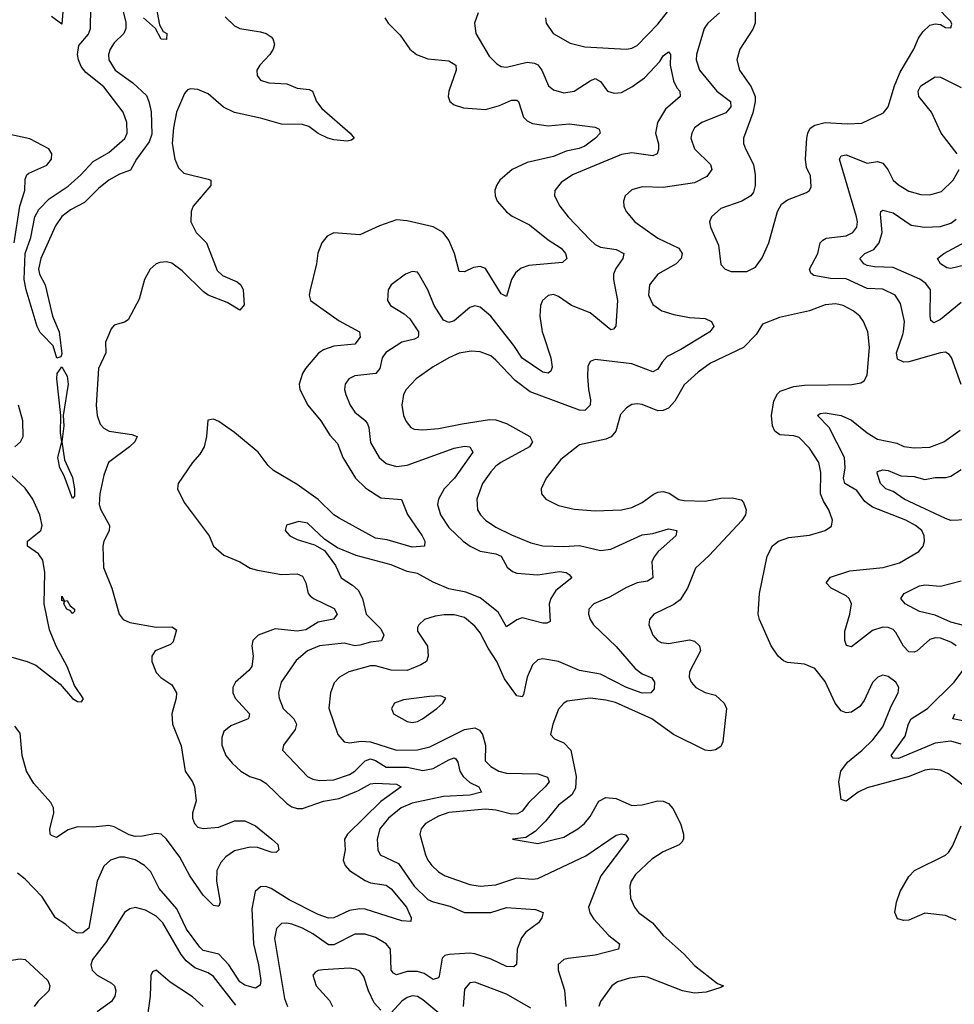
# Model space of a CAD drawing. Header units: inches. Extents: x 1843162 to 1959474, y 907081 to 1016326.
# Tile 278 of 656: x 1912569 to 1916143, y 937439 to 941203. Entities that reach past the tile are written whole.
import ezdxf

# ---------------------------------------------------------------- set-up
doc = ezdxf.new("R2010")
doc.units = ezdxf.units.IN
doc.header["$MEASUREMENT"] = 0
doc.layers.add('B9913', color=7, linetype='Continuous')
doc.layers.add('B9914', color=7, linetype='Continuous')

msp = doc.modelspace()

# ---------------------------------------------------------------- linework, layer by layer
at = {"layer": 'B9913', "color": 5}
for points, elevation in [([(1912909.8, 940000), (1912897.4, 939970), (1912898.5, 939930), (1912870.2, 939870), (1912860.9, 939730), (1912864.9, 939690), (1912876.6, 939656.6), (1912890, 939641.8), (1912910.4, 939630.4), (1912997.1, 939617.1), (1913018.3, 939610), (1913009.4, 939590), (1912988.8, 939570), (1912908.3, 939510), (1912890, 939462), (1912874.9, 939390), (1912872.3, 939350), (1912878.5, 939330), (1912911.5, 939270), (1912911.3, 939248.7), (1912890.7, 939210), (1912886.6, 939190), (1912889.3, 939109.3), (1912920.5, 939030), (1912948.6, 938930), (1912964.5, 938910), (1912990, 938898.4), (1913090, 938881.1), (1913150, 938882.5), (1913168, 938870), (1913155.6, 938824.4), (1913145.7, 938814.3), (1913086.2, 938790), (1913073.8, 938770), (1913073.8, 938750), (1913090, 938707.4), (1913108.8, 938688.8), (1913150, 938660.9), (1913167.9, 938630), (1913167.7, 938610), (1913150.9, 938550), (1913153.3, 938510), (1913186.6, 938426.6), (1913201.2, 938330), (1913229.7, 938290), (1913237.3, 938270), (1913243.5, 938216.5), (1913230.1, 938170), (1913229.6, 938150), (1913237.6, 938130), (1913250, 938116.8), (1913270.7, 938110.7), (1913330, 938116.6), (1913390, 938140.5), (1913430, 938139.9), (1913470, 938121.2), (1913533.2, 938070), (1913555.6, 938050), (1913560.3, 938030), (1913550, 938018.9), (1913530, 938020.9), (1913478.1, 938038.1), (1913450, 938039.5), (1913390, 938025.8), (1913356.8, 938003.2), (1913338.5, 937981.5), (1913322.7, 937950), (1913321.7, 937910), (1913335.4, 937830), (1913330, 937814.3), (1913325.5, 937814.5), (1913310, 937817.3), (1913270, 937856.7), (1913219.2, 937930), (1913181.5, 938001.5), (1913130.2, 938070.2), (1913110, 938089.3), (1913090, 938092.3), (1913038.1, 938081.9), (1913010, 938081.1), (1912986.8, 938086.8), (1912930, 938117.2), (1912910, 938122.6), (1912850, 938115.7), (1912790, 938117.8), (1912754.2, 938105.8), (1912710, 938076.2), (1912690, 938083.8), (1912685.2, 938090), (1912683.4, 938110), (1912698.7, 938170), (1912697.4, 938190), (1912687.9, 938210), (1912623, 938283), (1912595, 938330), (1912578.5, 938390), (1912570, 938476.2), (1912550, 938502.3)], 480), ([(1913870, 940000), (1913871, 939990), (1913850, 939962.9), (1913770, 939954.5), (1913730, 939940.7), (1913711.8, 939928.2), (1913661.4, 939870), (1913650.1, 939850), (1913637.7, 939810), (1913640.1, 939790), (1913670.1, 939730), (1913720.1, 939670), (1913754.7, 939614.7), (1913783.6, 939583.6), (1913804.1, 939530), (1913852.4, 939450), (1913892.8, 939412.8), (1913950, 939375.9), (1914029.1, 939369.1), (1914052, 939312), (1914108.1, 939230), (1914117.6, 939210), (1914116.4, 939190), (1914070, 939187.3), (1913974.7, 939214.7), (1913930, 939221.5), (1913790, 939297.2), (1913770, 939310.4), (1913710, 939368.3), (1913630, 939426.3), (1913539.6, 939479.6), (1913519, 939499), (1913480.2, 939550), (1913390, 939625), (1913330, 939667.6), (1913310, 939676.4), (1913287.9, 939672.1), (1913283.3, 939610), (1913274.2, 939570), (1913258.1, 939541.9), (1913229.5, 939510), (1913175.3, 939430), (1913172, 939410), (1913197.3, 939357.3), (1913292.7, 939230), (1913310.2, 939190.2), (1913350, 939156.5), (1913410, 939130.2), (1913450, 939107), (1913478.4, 939098.4), (1913570, 939082.6), (1913630, 939085), (1913650, 939076.3), (1913663.3, 939050), (1913671.5, 939010), (1913680.2, 939000.2), (1913692.4, 938990), (1913771.7, 938951.7), (1913782.9, 938930), (1913768.6, 938911.4), (1913710, 938899.7), (1913663.2, 938870), (1913630, 938865.4), (1913545.2, 938874.8), (1913481.3, 938850), (1913460.3, 938830), (1913456.2, 938810), (1913462.2, 938770), (1913456.2, 938730), (1913445.1, 938714.9), (1913393.8, 938670), (1913383.8, 938650), (1913384.2, 938630), (1913392.8, 938610), (1913448, 938550), (1913444.8, 938535.2), (1913442.6, 938530), (1913376.7, 938503.3), (1913350, 938482), (1913341.2, 938458.8), (1913341.3, 938430), (1913357.6, 938390), (1913380.7, 938360.7), (1913414.7, 938330), (1913448.8, 938310), (1913490, 938296.6), (1913510, 938284.8), (1913590, 938206.6), (1913610, 938193.5), (1913630, 938187.5), (1913650, 938187.1), (1913730, 938215.3), (1913790, 938226), (1913864.2, 938255.8), (1913910, 938281.4), (1913930, 938284.4), (1914010, 938280.7), (1914027.2, 938270), (1913950, 938214.4), (1913822.1, 938090), (1913811.4, 938070), (1913813.4, 938030), (1913806.3, 937990), (1913813.2, 937970), (1913830.2, 937950), (1913890, 937912.3), (1913910, 937902.8), (1913970, 937894.2), (1913990, 937880.4), (1914048.4, 937810), (1914066, 937770), (1914064.5, 937755.5), (1914030, 937758.7), (1913890, 937802.2), (1913870, 937804.6), (1913830, 937798), (1913770, 937769.3), (1913750, 937768), (1913710, 937782.4), (1913598.8, 937838.8), (1913530, 937881.5), (1913510, 937889.3), (1913490, 937888.3), (1913468.9, 937870), (1913456.3, 937803.7), (1913462.6, 937670), (1913482.6, 937590), (1913490.5, 937530), (1913488.1, 937511.9), (1913470, 937501.2), (1913430, 937511.7), (1913410, 937525.5), (1913368.7, 937590), (1913330, 937630.3), (1913270, 937645), (1913257.1, 937657.1), (1913206.6, 937726.6), (1913170, 937804.5), (1913101.5, 937881.5), (1913070, 937945), (1913046.3, 937970), (1913010, 937990.9), (1912970, 938001), (1912950, 938001.1), (1912916, 937990), (1912890, 937967.3), (1912864.5, 937910), (1912833.6, 937730), (1912810, 937712.4), (1912790, 937710.9), (1912770, 937721.5), (1912744.6, 937744.6), (1912705.4, 937770), (1912655, 937850), (1912590, 937917), (1912560.1, 937940.1)], 520), ([(1912720.6, 940000), (1912730, 939926), (1912726, 939914), (1912710.9, 939909.1), (1912697, 939957), (1912654.9, 940000)], 460), ([(1914093.6, 940000), (1914093.1, 939990), (1914078.6, 939981.4), (1914030, 939969.9), (1913969.3, 939930.7), (1913955.4, 939910), (1913946.6, 939870), (1913931.4, 939850), (1913850, 939841.8), (1913827, 939830), (1913813.1, 939810), (1913811.4, 939790), (1913815.8, 939770), (1913832.9, 939730), (1913850, 939702.4), (1913890, 939670.9), (1913898.4, 939658.4), (1913903.9, 939643.9), (1913910, 939586.5), (1913944, 939530), (1913970, 939506.2), (1914010, 939495.4), (1914050, 939500.5), (1914230, 939565.7), (1914270, 939572.7), (1914290.4, 939570), (1914301.8, 939550), (1914231.2, 939450), (1914192.3, 939410), (1914170.1, 939370), (1914166.9, 939350), (1914177.6, 939310), (1914210, 939261.8), (1914265, 939210), (1914291.1, 939190), (1914330, 939171), (1914390, 939161.7), (1914410, 939152.5), (1914433.4, 939110), (1914453.1, 939093.1), (1914470, 939087.8), (1914550, 939081.3), (1914633.5, 939093.5), (1914659.1, 939090), (1914670, 939082.4), (1914680.3, 939070), (1914619.4, 939020.6), (1914599.8, 938990), (1914594.1, 938970), (1914597.2, 938902.8), (1914584.4, 938895.6), (1914570, 938896.4), (1914490, 938916.8), (1914470, 938909), (1914430, 938882.4), (1914398.4, 938938.4), (1914330, 938992.6), (1914274.4, 939014.4), (1914210, 939027.8), (1914150, 939053.2), (1914090, 939086), (1914050, 939093.1), (1913990, 939119.4), (1913855, 939155), (1913784.4, 939184.4), (1913736.3, 939216.3), (1913670, 939278.7), (1913635.8, 939284.2), (1913588.6, 939271.4), (1913584.4, 939250), (1913601.6, 939230), (1913630, 939215.6), (1913696.1, 939196.1), (1913734, 939174), (1913776, 939116), (1913798, 939070), (1913841.8, 939041.8), (1913862.7, 939022.7), (1913879.8, 938990), (1913893.7, 938930), (1913950, 938874.3), (1913961.5, 938850), (1913952, 938828), (1913910, 938823.9), (1913870, 938812.2), (1913850, 938809.9), (1913810, 938819.2), (1913715.3, 938810), (1913669.1, 938790), (1913626, 938754), (1913569.3, 938670), (1913558.6, 938630), (1913560.7, 938610), (1913576.6, 938570), (1913617, 938530), (1913627.2, 938510), (1913622.7, 938490), (1913577, 938430), (1913574, 938410), (1913670, 938310.2), (1913690, 938300.2), (1913715, 938295), (1913770, 938297.7), (1913830, 938318.1), (1913850.2, 938329.8), (1913889.7, 938370.3), (1913910, 938377), (1913930, 938370.8), (1913970, 938345.5), (1914050, 938345.4), (1914110, 938333.2), (1914150, 938339.9), (1914210, 938374.1), (1914230, 938381.6), (1914237.1, 938377.1), (1914244.5, 938364.5), (1914252.1, 938330), (1914264.2, 938310), (1914290, 938287.4), (1914324.6, 938270), (1914334.6, 938250), (1914290, 938237.9), (1914190, 938233.6), (1914070, 938208), (1914028.2, 938190), (1913978.9, 938150), (1913946.5, 938110), (1913935.3, 938070), (1913938.6, 938030), (1913947.7, 938010), (1914017.2, 937977.2), (1914077.3, 937890), (1914130, 937839.2), (1914150, 937830.7), (1914213.9, 937813.9), (1914270, 937789.5), (1914370, 937790.5), (1914430, 937809.4), (1914542, 937802), (1914570.3, 937790.3), (1914565.5, 937770), (1914553, 937750), (1914505.1, 937714.9), (1914487.4, 937692.6), (1914471.9, 937650), (1914468.5, 937591.5), (1914458, 937582), (1914430, 937584.1), (1914371.9, 937611.9), (1914310, 937631.4), (1914290, 937634.2), (1914211.2, 937628.8), (1914194.9, 937625.1), (1914184.7, 937615.3), (1914172.9, 937547.1), (1914170, 937540.5), (1914150, 937533.6), (1914116.2, 937556.2), (1914090, 937564.3), (1914050, 937564), (1914010, 937552.1), (1913998, 937558), (1913989.9, 937570), (1913986.8, 937650), (1913970.8, 937670), (1913930, 937694.6), (1913890, 937707), (1913850, 937707.1), (1913770, 937666.2), (1913750, 937666.2), (1913690, 937709), (1913650, 937729.9), (1913610, 937745.7), (1913590, 937749.8), (1913570, 937747.4), (1913550.9, 937729.1), (1913543.3, 937690), (1913581.7, 937461.7), (1913592.5, 937430)], 540), ([(1915191.6, 940000), (1915097.9, 939942.1), (1915044.5, 939915.5), (1915025.5, 939894.5), (1915010, 939867.1), (1914990, 939856.8), (1914910, 939887.9), (1914770, 939904.4), (1914750, 939897), (1914742.2, 939877.8), (1914741, 939839), (1914744, 939790), (1914752.2, 939750), (1914750.6, 939730), (1914730.6, 939709.4), (1914709.3, 939710.7), (1914520.5, 939780.5), (1914463.9, 939823.9), (1914390, 939902), (1914370, 939917.7), (1914330, 939932.9), (1914295.8, 939935.8), (1914250, 939928.7), (1914210.4, 939910), (1914150, 939876.2), (1914084.6, 939830), (1914047.2, 939790), (1914036.9, 939770), (1914030.2, 939730), (1914036.5, 939690), (1914046.6, 939666.6), (1914064.1, 939644.1), (1914078, 939638), (1914110, 939635.2), (1914170, 939640.6), (1914261.2, 939658.8), (1914365.5, 939674.5), (1914390, 939673.9), (1914430, 939658.9), (1914520.2, 939610), (1914530.1, 939590), (1914518.9, 939570), (1914409.2, 939510), (1914390, 939496.8), (1914370, 939474.6), (1914339, 939430), (1914316.5, 939370), (1914320.2, 939330), (1914331.2, 939310), (1914350, 939290.2), (1914390, 939263.5), (1914450, 939233.9), (1914523.2, 939203.2), (1914570, 939191.5), (1914650, 939188.7), (1914710, 939192.5), (1914790, 939174.1), (1914830, 939179.5), (1914950, 939234.1), (1914990, 939238.7), (1915050, 939256.6), (1915081.6, 939250), (1915078, 939230), (1915011, 939170), (1914995.1, 939150), (1914986.5, 939130), (1914990, 939068.8), (1914970, 939057), (1914930, 939049.9), (1914890, 939032.9), (1914824.8, 938995.2), (1914764.2, 938970), (1914745.8, 938950), (1914744.5, 938930), (1914750, 938910.7), (1914763.2, 938890), (1914850, 938807.4), (1914922.8, 938722.8), (1914950, 938702.6), (1914986.5, 938686.5), (1914996.2, 938670), (1914995, 938645), (1914983, 938630), (1914950, 938628.4), (1914890, 938649.9), (1914790, 938700.6), (1914710, 938715.6), (1914630, 938749.9), (1914570, 938760.2), (1914550, 938756.4), (1914530, 938736.3), (1914510.1, 938689.9), (1914496.2, 938623.8), (1914490, 938614), (1914470, 938618), (1914423.4, 938683.4), (1914393.4, 938750), (1914360.1, 938800.1), (1914330, 938859.2), (1914310, 938884.1), (1914270, 938918.3), (1914230, 938928.3), (1914192.6, 938927.4), (1914157.4, 938922.6), (1914117.3, 938910), (1914095.5, 938890), (1914090, 938879), (1914090, 938864.9), (1914128.2, 938808.2), (1914131.4, 938770), (1914124.5, 938750), (1914103.4, 938736.6), (1914050, 938715), (1913990, 938716), (1913930, 938732.4), (1913910, 938733.1), (1913827, 938710), (1913791.7, 938690), (1913771.5, 938668.5), (1913757.7, 938630), (1913751.3, 938571.3), (1913784.9, 938470), (1913810, 938442.3), (1913830, 938438.8), (1913875, 938445), (1913910, 938442.8), (1914010, 938411), (1914090, 938411.4), (1914137.1, 938422.9), (1914270, 938490.1), (1914310, 938496.1), (1914327.4, 938487.4), (1914338.9, 938470), (1914350.1, 938430), (1914348.9, 938370), (1914370, 938347.5), (1914400.9, 938330), (1914430, 938322.2), (1914550, 938320.4), (1914587.7, 938307.7), (1914593.9, 938290), (1914578.3, 938270), (1914515.8, 938210), (1914490, 938177.3), (1914472.6, 938167.4), (1914450, 938165.8), (1914390, 938181.7), (1914350, 938184.8), (1914210, 938171.9), (1914170, 938158.8), (1914120.2, 938130), (1914103.6, 938110), (1914099.7, 938090), (1914121.3, 938010), (1914129.4, 937990), (1914145.2, 937970), (1914170, 937945.5), (1914196.5, 937930), (1914290, 937896.4), (1914330, 937890.1), (1914390, 937896.1), (1914470, 937923.1), (1914530, 937917.5), (1914550, 937919.8), (1914733.5, 938006.5), (1914850, 938086), (1914870, 938090.9), (1914886.6, 938086.6), (1914897.7, 938070), (1914791.2, 937930), (1914744.6, 937810), (1914748.8, 937788.8), (1914764, 937764), (1914822.4, 937702.4), (1914863.1, 937670), (1914859.1, 937650), (1914770, 937626.9), (1914665.9, 937614.1), (1914650.1, 937609.9), (1914628.8, 937591.2), (1914628.5, 937570), (1914653, 937493), (1914657.9, 937430)], 560), ([(1914570.5, 940000), (1914599.5, 939910), (1914605.5, 939874.5), (1914600.2, 939859.8), (1914590, 939852.1), (1914570, 939856.2), (1914490, 939908.9), (1914458.3, 939958.3), (1914425, 940000)], 540), ([(1915385.3, 940000), (1915383.2, 939996.8), (1915336.4, 939950), (1915210.3, 939890), (1915164, 939856), (1915110, 939806.8), (1915074.8, 939745.2), (1915050, 939718), (1915030, 939709.4), (1915010, 939708.1), (1914950, 939731.6), (1914930, 939734.6), (1914910, 939731.8), (1914890, 939719.8), (1914866.6, 939693.4), (1914848.3, 939630), (1914830.9, 939609.1), (1914810, 939599.9), (1914710, 939577.6), (1914638.2, 939521.8), (1914582.3, 939450), (1914563.7, 939410), (1914564.4, 939390), (1914580.5, 939370), (1914630, 939346), (1914690, 939332.4), (1914770, 939325.4), (1914870, 939329.3), (1914910, 939338.4), (1914950, 939356.9), (1914991.5, 939388.5), (1915010, 939396.8), (1915030, 939399.1), (1915053.2, 939393.2), (1915090, 939369.4), (1915110, 939364.8), (1915190, 939362.2), (1915250, 939374.4), (1915295.1, 939375.1), (1915327.7, 939367.7), (1915337.5, 939357.5), (1915347.1, 939330), (1915344.7, 939310), (1915331, 939289), (1915205.6, 939154.4), (1915153.1, 939106.9), (1915122.5, 939030), (1915094.3, 938985.7), (1915070, 938967), (1914994.4, 938930), (1914978, 938910), (1914974.6, 938890), (1914990.3, 938850), (1915007.6, 938830), (1915022.3, 938822.3), (1915050, 938818.6), (1915130, 938832.5), (1915150, 938826.9), (1915169, 938810), (1915172.6, 938790), (1915131, 938710), (1915129.4, 938690), (1915136.9, 938670), (1915154.6, 938650), (1915190, 938631.3), (1915230, 938620.3), (1915263.7, 938590), (1915271.7, 938570), (1915257.4, 938442.6), (1915250, 938424.5), (1915230, 938411.8), (1915210, 938408.2), (1915190, 938411.2), (1915069.9, 938469.9), (1914986, 938530), (1914847.8, 938592.2), (1914810, 938602.1), (1914750, 938609.2), (1914662.1, 938597.9), (1914649.5, 938590.5), (1914630, 938567.3), (1914607.2, 938510), (1914598.4, 938470), (1914613.9, 938453.9), (1914650, 938438.8), (1914676.3, 938410), (1914697.5, 938310), (1914694.8, 938265.2), (1914680.6, 938239.4), (1914630, 938199.8), (1914580.3, 938139.7), (1914540.4, 938099.6), (1914503.9, 938076.1), (1914454, 938070), (1914550, 938054.3), (1914650, 938078.2), (1914704, 938110), (1914728.4, 938130), (1914750, 938157.4), (1914784.1, 938215.9), (1914810, 938230.1), (1914850, 938225.3), (1914910, 938199), (1914950, 938202), (1915010, 938216.5), (1915030, 938215.9), (1915050, 938206.2), (1915067, 938187), (1915096.1, 938130), (1915107.8, 938090), (1915107.1, 938070), (1915100.7, 938059.3), (1915091.3, 938048.7), (1915030, 938022.4), (1914986, 937994), (1914924.4, 937935.6), (1914907.9, 937910), (1914902, 937890), (1914905, 937845), (1914919.7, 937810), (1914935.2, 937790), (1914988.5, 937750), (1915030, 937702.5), (1915110, 937631.1), (1915150, 937587.2), (1915238, 937518), (1915261, 937510), (1915250, 937502.7), (1915194.6, 937485.4), (1915150, 937482), (1915103.6, 937490), (1914970, 937542.4), (1914950, 937544.7), (1914901.5, 937538.5), (1914854.5, 937525.5), (1914833.1, 937510), (1914790.2, 937450), (1914783.5, 937430)], 580), ([(1916211.8, 938250), (1916120.6, 938320.6), (1916090, 938334.5), (1916057.4, 938337.4), (1916030, 938333.8), (1915970.4, 938309.6), (1915810, 938267), (1915775.4, 938250), (1915730, 938215.1), (1915710, 938222.4), (1915702.2, 938290), (1915709.2, 938330.8), (1915734.8, 938365.2), (1915791.2, 938410), (1915831.3, 938450), (1915870, 938499.7), (1915901.7, 938578.3), (1915928.5, 938630), (1915931.1, 938650), (1915919.7, 938670), (1915890, 938692.1), (1915870, 938697.3), (1915850.2, 938689.8), (1915830, 938669.6), (1915799.1, 938600.9), (1915782.1, 938577.9), (1915750, 938555.9), (1915730, 938553.6), (1915710, 938561), (1915687.1, 938590), (1915650, 938673.3), (1915610, 938722.4), (1915570, 938739.6), (1915505.6, 938745.6), (1915490, 938751.6), (1915469.8, 938769.8), (1915442.4, 938810), (1915397.6, 938910), (1915393.6, 938930), (1915397.6, 939010), (1915427.6, 939152.4), (1915448, 939192), (1915471, 939209), (1915510, 939224.2), (1915590, 939232.9), (1915649.2, 939250), (1915673.4, 939266.6), (1915678, 939290), (1915663.9, 939330), (1915642.5, 939362.5), (1915631.7, 939390), (1915632.4, 939472.4), (1915625.6, 939510), (1915590, 939565.3), (1915550, 939605.5), (1915530, 939611.8), (1915475.7, 939615.7), (1915457.1, 939630), (1915448.5, 939650), (1915444.7, 939690), (1915453.4, 939746.6), (1915466.6, 939773.4), (1915477.3, 939782.7), (1915530, 939800.7), (1915570, 939805.9), (1915750.8, 939809.2), (1915785.3, 939814.7), (1915798, 939822), (1915810, 939844.7), (1915819, 939950), (1915813.7, 940000)], 580), ([(1916170, 939808.2), (1916132.1, 939912.1), (1916123.3, 939923.3), (1916110, 939931.8), (1916090, 939929.8), (1915970, 939895), (1915950, 939893.5), (1915925.7, 939905.7), (1915922.8, 939930), (1915946, 940000)], 560), ([(1912550.6, 939570), (1912571.7, 939590), (1912581.6, 939610), (1912580.1, 939670), (1912564.7, 939730)], 480), ([(1916150.9, 938810), (1916130, 938823.2), (1916090, 938838.8), (1916070, 938840.5), (1916050, 938833.3), (1916000.7, 938790), (1915990, 938784.9), (1915970, 938787.1), (1915948.5, 938808.5), (1915920.2, 938860.2), (1915910, 938871.3), (1915890, 938879.1), (1915870, 938880.8), (1915830, 938868.6), (1915750, 938805.4), (1915731, 938811), (1915725.2, 938830), (1915724.9, 938864.9), (1915744, 938930), (1915749.8, 938970), (1915741.5, 938990), (1915730, 939000.9), (1915672.3, 939030), (1915653.6, 939050), (1915670, 939071.4), (1915743.7, 939096.3), (1915870.8, 939109.2), (1915933.7, 939126.3), (1916008.2, 939170), (1916024.4, 939190), (1916029.8, 939210), (1916027.7, 939230), (1916018.8, 939250), (1915995.1, 939270), (1915958.5, 939290), (1915830, 939339.2), (1915801.7, 939361.7), (1915770, 939403.7), (1915724.5, 939430), (1915719.7, 939450), (1915726.5, 939490), (1915722.7, 939530), (1915664.3, 939644.3), (1915619.7, 939690), (1915630, 939697.7), (1915650, 939700.2), (1915710, 939690.6), (1915750, 939672.5), (1915810, 939624.2), (1915850, 939600.1), (1915924.1, 939584.1), (1915950, 939571.4), (1915990, 939566.4), (1916050, 939569.4), (1916103, 939590), (1916165.9, 939634.1)], 560), ([(1916190, 939291.2), (1916130, 939288.5), (1916110, 939296.1), (1915951.9, 939370), (1915910, 939399.1), (1915881.7, 939410), (1915861.2, 939430), (1915847.7, 939470), (1915850, 939476.3), (1915870, 939482), (1915890, 939479.8), (1915938.8, 939458.8), (1915990, 939456.6), (1916030, 939445.8), (1916070, 939452.8), (1916110, 939453.6), (1916130, 939458.5), (1916170, 939483.3)], 540), ([(1912529.1, 938769.1), (1912597.2, 938750), (1912630, 938735.5), (1912723, 938663), (1912770, 938608.2), (1912790, 938596.4), (1912804.7, 938595.3), (1912813.3, 938606.7), (1912778.2, 938658.2), (1912749.9, 938730), (1912708, 938808), (1912682.3, 938870), (1912661.8, 938970), (1912664.3, 939090), (1912657, 939137), (1912640.7, 939160.7), (1912598.7, 939190), (1912598.4, 939210), (1912649.9, 939250.1), (1912654.8, 939270), (1912645.9, 939310), (1912619.4, 939370), (1912590, 939412.1), (1912538.9, 939458.9)], 480), ([(1916330, 938847.9), (1916130, 938899.6), (1916070, 938927.3), (1916010, 938941), (1915956, 938970), (1915939.2, 938990), (1915951.2, 939010), (1916010, 939039.1), (1916030, 939042.5), (1916090, 939037.3), (1916170, 939057.6)], 540), ([(1916170, 938433.4), (1916130, 938444.7), (1916070, 938437.1), (1915930, 938379), (1915910, 938380.4), (1915902, 938390), (1915955.6, 938464.4), (1915968.6, 938511.4), (1915978.6, 938530), (1916041.3, 938570), (1916143.2, 938670), (1916187.6, 938730)], 560), ([(1916231.8, 938511.8), (1916137.2, 938530), (1916145.6, 938550)], 540), ([(1916150, 937760.2), (1916110, 937777.9), (1916030, 937787.5), (1915970, 937760.5), (1915950, 937759.2), (1915926, 937766), (1915915.8, 937790), (1915921.7, 937830), (1915936.2, 937870), (1915970, 937927.2), (1915990.8, 937950), (1916110, 938008.8), (1916120.5, 938019.5), (1916136.1, 938043.9), (1916170, 938121.1)], 580), ([(1913395.9, 937435.9), (1913310, 937545.9), (1913290, 937559.7), (1913238.6, 937578.6), (1913205.2, 937605.2), (1913186.2, 937630), (1913116.7, 937750), (1913090, 937776.5), (1913050, 937799.1), (1913011.3, 937808.7), (1912990, 937804.2), (1912970.1, 937789.9), (1912901.1, 937678.9), (1912846.9, 937610), (1912841.3, 937590), (1912845.5, 937570), (1912865.2, 937550), (1912920, 937520), (1912930.8, 937510), (1912936.8, 937490), (1912932.7, 937470), (1912919.8, 937450), (1912865.2, 937410)], 540), ([(1912510, 937604), (1912570, 937612.5), (1912590, 937610.2), (1912676.9, 937530), (1912683.6, 937510), (1912680.3, 937490), (1912638.3, 937450), (1912624.6, 937430)], 520), ([(1913270, 937430.9), (1913230, 937467.9), (1913143.6, 937523.6), (1913090, 937569.4), (1913076.8, 937563.2), (1913070.4, 937549.6), (1913068.1, 937470), (1913051.5, 937350)], 560), ([(1913950, 937416.7), (1913924.3, 937444.3), (1913902.9, 937490), (1913884.9, 937544.9), (1913870, 937565.4), (1913853.4, 937573.4), (1913830, 937576.5), (1913728.7, 937571.3), (1913710, 937568.4), (1913698.9, 937561.1), (1913690.3, 937550), (1913703.2, 937510), (1913753.9, 937453.9), (1913765, 937430)], 560), ([(1914523.7, 937423.7), (1914430, 937477.2), (1914310, 937523.2), (1914290, 937520.7), (1914270, 937496.3), (1914265.4, 937430)], 560), ([(1914210, 937373.2), (1914110, 937456), (1914090, 937468.2), (1914070, 937471.5), (1914050, 937464.9), (1914030, 937451.1), (1913990, 937406.4)], 560)]:
    msp.add_lwpolyline(points, dxfattribs=dict(at, elevation=elevation))
for points, elevation in [([(1912770, 939373.2), (1912738.8, 939458.8), (1912722.3, 939490), (1912714, 939530), (1912729.5, 939590), (1912724.4, 939624.4), (1912725.4, 939690), (1912710.8, 939830), (1912712.6, 939850), (1912730, 939876), (1912750, 939840.5), (1912753.4, 939810), (1912734.9, 939690), (1912738, 939650), (1912730.2, 939589.8), (1912740.2, 939520.2), (1912770, 939453.4), (1912778.5, 939410), (1912778, 939382)], 460), ([(1912740.5, 938980.5), (1912750, 938982.4), (1912761.8, 938961.8), (1912778, 938950), (1912778.7, 938941.3), (1912770, 938932.7), (1912763.5, 938943.5), (1912748.8, 938950), (1912737.6, 938970), (1912739.5, 938979.5), (1912730, 938982.7), (1912730, 938998.8)], 460), ([(1914178, 938618), (1914136.2, 938616.2), (1914037, 938603), (1914001.6, 938590), (1913990.4, 938570), (1913998.4, 938550), (1914050, 938519.6), (1914070, 938516.5), (1914090, 938520.7), (1914109.6, 938530), (1914163.6, 938570), (1914186.6, 938590), (1914199, 938610)], 580)]:
    msp.add_lwpolyline(points, close=True, dxfattribs=dict(at, elevation=elevation))
at = {"layer": 'B9914', "color": 5}
for points, elevation in [([(1912654.9, 940000), (1912647.5, 940007.5), (1912635.2, 940030), (1912593.2, 940170), (1912585.4, 940210), (1912589.6, 940310), (1912611.4, 940370), (1912626.2, 940450), (1912642.2, 940477.8), (1912681.8, 940518.2), (1912753.5, 940566.5), (1912802.8, 940610), (1912850, 940660.7), (1912910, 940695.9), (1912970.4, 940749.6), (1912979.8, 940770), (1912978.6, 940810), (1912963.8, 940850), (1912890, 940946.2), (1912821.1, 941001.1), (1912804.2, 941024.2), (1912793.1, 941050), (1912789.4, 941070), (1912794.8, 941105.2), (1912832.1, 941147.9), (1912839.8, 941170), (1912840.5, 941250)], 460), ([(1912958.4, 941258.4), (1912974.2, 941194.2), (1912974.4, 941170), (1912967, 941150), (1912930, 941115.1), (1912914.7, 941090), (1912908.4, 941070), (1912910.2, 941050), (1912934, 941010), (1913001.5, 940961.5), (1913053.1, 940913.1), (1913063.2, 940890), (1913071.3, 940851.3), (1913074.5, 940765.5), (1913064.3, 940735.7), (1913014.9, 940670), (1912992.4, 940627.6), (1912950, 940612.4), (1912910, 940589.7), (1912870, 940557.6), (1912816, 940504), (1912763.5, 940476.5), (1912729.6, 940450.4), (1912705, 940415), (1912649.1, 940290.9), (1912640.5, 940250), (1912645, 940230), (1912666.7, 940190), (1912694, 940070), (1912719.3, 940010), (1912720.6, 940000)], 460), ([(1912734.8, 941250), (1912730, 941186), (1912690, 941215.3)], 460), ([(1913090, 941251), (1913103.6, 941183.6), (1913118, 941158), (1913130.8, 941150), (1913130, 941128), (1913110, 941128.7), (1913088, 941170), (1913042, 941210)], 460), ([(1914579.6, 941210), (1914581.7, 941190), (1914608.8, 941150), (1914674.1, 941114.1), (1914730, 941099.8), (1914889, 941091), (1914910, 941094.7), (1914930, 941104.7), (1915010, 941185.6), (1915046.5, 941233.5)], 560), ([(1915381.3, 941261.3), (1915381.6, 941190), (1915373.1, 941166.9), (1915322.8, 941090), (1915311.1, 941050), (1915322.3, 941010), (1915366.6, 940946.6), (1915381.5, 940910), (1915381.9, 940890), (1915373.1, 940846.9), (1915337.2, 940750), (1915337.6, 940730), (1915344.9, 940710), (1915374.7, 940650), (1915381.4, 940610), (1915381.8, 940570), (1915375.8, 940544.2), (1915365.5, 940530), (1915330.2, 940509.8), (1915250, 940482), (1915214.4, 940450), (1915207, 940430), (1915210.3, 940410), (1915241.3, 940341.3), (1915250, 940266.8), (1915266.8, 940250), (1915290, 940240.4), (1915350, 940240.4), (1915382.9, 940257.1), (1915407.8, 940292.2), (1915433.6, 940350), (1915467.6, 940470), (1915481.8, 940498.2), (1915504.9, 940515.1), (1915577.7, 940542.3), (1915589.6, 940550.4), (1915596.1, 940563.9), (1915593.3, 940606.7), (1915578.2, 940638.2), (1915574.6, 940670), (1915579.9, 940750), (1915582.8, 940770), (1915591.8, 940788.2), (1915610, 940800.4), (1915650, 940809.6), (1915735.3, 940804.7), (1915790, 940808.1), (1915872.2, 940847.8), (1915890, 940870.6), (1915914.5, 940950), (1915936.8, 941003.2), (1915989.1, 941090), (1916006.9, 941133.1), (1916022.5, 941157.5), (1916050, 941182.6), (1916070, 941187.4), (1916090, 941184.9), (1916110, 941174), (1916130, 941172), (1916133.3, 941186.7), (1916130, 941196), (1916073.6, 941253.6)], 580), ([(1913354.4, 941214.4), (1913390, 941179.6), (1913410, 941170.1), (1913490, 941157.5), (1913510.8, 941150.8), (1913530, 941137.4), (1913537.1, 941130), (1913543.2, 941110), (1913538.1, 941090), (1913525, 941070), (1913486.7, 941030), (1913475.6, 941010), (1913476.9, 940990), (1913490, 940972.7), (1913521.6, 940961.6), (1913590, 940958.3), (1913630, 940941), (1913676.3, 940936.3), (1913688.2, 940930), (1913703.5, 940890), (1913724.3, 940864.3), (1913832.2, 940770), (1913847.7, 940750), (1913837.7, 940742.3), (1913821.1, 940738.9), (1913770, 940744.6), (1913747.1, 940750), (1913710, 940768.8), (1913674.9, 940794.9), (1913650, 940802.9), (1913570, 940803.6), (1913490, 940826.9), (1913390, 940847.9), (1913348.3, 940868.3), (1913290, 940919.2), (1913250, 940936.7), (1913221.5, 940938.5), (1913210, 940934.7), (1913198.7, 940921.3), (1913168.9, 940850), (1913157.1, 940790), (1913151.8, 940730), (1913162.2, 940670), (1913176.5, 940636.5), (1913196.2, 940616.2), (1913290, 940594.2), (1913299.2, 940590), (1913299.8, 940579.8), (1913300.1, 940570), (1913232.5, 940490), (1913224, 940470), (1913223.6, 940430), (1913243.3, 940390), (1913283.5, 940350), (1913323.9, 940243.9), (1913344.8, 940224.8), (1913401, 940201), (1913415, 940190), (1913423.6, 940170), (1913427.3, 940112.7), (1913410, 940092.3), (1913362.7, 940122.7), (1913290, 940149.5), (1913270, 940164), (1913190, 940243.4), (1913150, 940272.1), (1913130, 940277.2), (1913104.9, 940275.1), (1913090, 940269.9), (1913067.5, 940250), (1913046.5, 940210), (1913025.6, 940134.4), (1912983.6, 940056.4), (1912970, 940046.6), (1912930, 940035.8), (1912918.6, 940021.4), (1912909.8, 940000)], 480), ([(1913964.9, 941210), (1913977.6, 941190), (1914023.9, 941143.9), (1914060.9, 941090), (1914085.7, 941070), (1914130, 941053.6), (1914210, 941046.2), (1914236.9, 941030), (1914237.8, 941010), (1914210.2, 940930), (1914207.5, 940910), (1914214.3, 940890), (1914230, 940877.6), (1914266.7, 940866.7), (1914350, 940860.4), (1914404.3, 940875.7), (1914450, 940895.9), (1914470, 940896), (1914476.3, 940890), (1914495.9, 940830), (1914510, 940816.5), (1914530, 940806.6), (1914590, 940798.1), (1914670, 940804.7), (1914770, 940792.1), (1914784.7, 940784.7), (1914788.7, 940770), (1914771.3, 940750), (1914730, 940720.2), (1914709.1, 940710.9), (1914659.1, 940700.9), (1914610, 940680.8), (1914510, 940656.7), (1914452.3, 940630), (1914405.2, 940590), (1914391.9, 940570), (1914386.2, 940550), (1914387, 940530), (1914395.4, 940510), (1914430, 940469.3), (1914452.2, 940452.2), (1914518.6, 940418.6), (1914590, 940361.3), (1914640.2, 940330), (1914656, 940310), (1914660.8, 940290), (1914644.5, 940275.5), (1914516.5, 940263.5), (1914486.3, 940253.7), (1914464.5, 940235.5), (1914449.7, 940210.3), (1914430, 940145.1), (1914410, 940155.6), (1914350, 940252.5), (1914330, 940259.9), (1914304.5, 940255.5), (1914270, 940238.8), (1914250, 940240.5), (1914232.2, 940310), (1914210, 940360.3), (1914188.1, 940390), (1914150, 940410.9), (1914050, 940434.4), (1914010, 940438.6), (1913944.7, 940415.3), (1913870, 940380.8), (1913770, 940387.8), (1913744.4, 940375.6), (1913723.7, 940350), (1913709.1, 940310.9), (1913704, 940270), (1913679, 940170), (1913676, 940150), (1913680.3, 940130), (1913790, 940052.2), (1913868.9, 940010), (1913870, 940000)], 520), ([(1914322.6, 941230), (1914308.5, 941190), (1914313.1, 941150), (1914364.4, 941064.4), (1914394, 941034), (1914410, 941024.7), (1914430, 941021.6), (1914510, 941040.9), (1914537.7, 941037.7), (1914550.8, 941030.8), (1914565.7, 941010), (1914590.8, 940950.8), (1914610, 940935.5), (1914650, 940923.5), (1914690, 940930.2), (1914750, 940970.1), (1914770, 940978.5), (1914790, 940967.6), (1914816.5, 940930), (1914842.5, 940922.5), (1914870, 940925.3), (1914910, 940946.3), (1914958.9, 940981.1), (1915016.7, 941043.3), (1915030, 941065.3), (1915050, 941080.3), (1915057.3, 941070), (1915056.8, 941030), (1915069.5, 940970), (1915082.5, 940942.5), (1915093.6, 940930), (1915094.6, 940910), (1915038.7, 940861.3), (1915008.3, 940810), (1915000.8, 940770), (1915011.3, 940728.7), (1915012.4, 940707.6), (1915006.7, 940690), (1914990, 940682.9), (1914910, 940694.5), (1914870, 940687.5), (1914683.2, 940610), (1914639.4, 940580.6), (1914614.9, 940550), (1914613.8, 940530), (1914634.7, 940490), (1914665.8, 940450), (1914750, 940361.2), (1914770, 940343.5), (1914790, 940334.2), (1914850, 940325.2), (1914879.5, 940310), (1914875.2, 940290), (1914848.3, 940251.7), (1914840.4, 940230), (1914839.6, 940210), (1914855, 940130), (1914848.5, 940031.5), (1914839.5, 940020.5), (1914830, 940017), (1914750, 940083), (1914679.8, 940110), (1914630, 940145), (1914610, 940152.1), (1914590, 940148.8), (1914567.7, 940130), (1914560.9, 940110), (1914558.3, 940070), (1914567.2, 940010), (1914570.5, 940000)], 540), ([(1915245, 941230), (1915200.5, 941190), (1915186.6, 941170), (1915157.1, 941070), (1915156, 941050), (1915168.8, 941010), (1915234.4, 940930), (1915287.6, 940890), (1915289, 940870), (1915270, 940847.6), (1915177.7, 940810), (1915150.2, 940790), (1915138.8, 940770), (1915135.6, 940750), (1915150.2, 940710), (1915210.2, 940650), (1915216.3, 940630), (1915196.2, 940603.8), (1915150, 940580.1), (1915030, 940562), (1914950, 940563.8), (1914910, 940553.3), (1914884.6, 940530), (1914878.3, 940510), (1914879.6, 940490), (1914888, 940470), (1914921.7, 940430), (1915010, 940368.5), (1915090.1, 940330.1), (1915102.8, 940310), (1915098, 940290), (1915079, 940270), (1915009.2, 940230.8), (1914977.5, 940190), (1914973.7, 940150), (1914990, 940114.6), (1915025.3, 940090), (1915070, 940076.4), (1915130, 940064.4), (1915190, 940061.1), (1915214.9, 940050), (1915223.2, 940030), (1915207.7, 940010), (1915191.6, 940000)], 560), ([(1916154, 940690), (1916093.2, 940770), (1916056.4, 940850), (1916007.6, 940910), (1916005.3, 940930), (1916015.5, 940950), (1916070, 940984.4), (1916090, 940983.9), (1916170, 940943.9)], 560), ([(1912547.2, 940350), (1912569.6, 940490.4), (1912588.1, 940550), (1912590, 940593.4), (1912596.4, 940610), (1912603.8, 940616.2), (1912672.6, 940647.4), (1912690.6, 940670), (1912691.7, 940690), (1912680.5, 940710), (1912607.6, 940747.6), (1912411.8, 940790)], 480), ([(1915946, 940000), (1915949.4, 940010), (1915953.4, 940050), (1915937.7, 940117.7), (1915916.8, 940150), (1915870, 940173.1), (1915810, 940176.1), (1915730, 940212.3), (1915670, 940214.2), (1915605.9, 940225.9), (1915594.1, 940234.1), (1915589.9, 940250), (1915621, 940310), (1915630.4, 940349.6), (1915639.9, 940360.1), (1915652.6, 940367.4), (1915730, 940377.1), (1915755.3, 940390), (1915770.5, 940410), (1915773, 940430), (1915769.4, 940450), (1915704.5, 940670), (1915710, 940683.1), (1915730, 940686.8), (1915810, 940654.2), (1915850, 940661.3), (1915870, 940654.7), (1915889.5, 940630), (1915909.5, 940590), (1915930, 940571.6), (1915970, 940547.1), (1916015.4, 940535.4), (1916050, 940533.1), (1916093.7, 940546.3), (1916139.4, 940590), (1916161.4, 940630)], 560), ([(1916170, 940121.5), (1916090, 940056.8), (1916064.9, 940044.9), (1916052.9, 940052.9), (1916050.5, 940070.5), (1916052.1, 940170), (1916034.4, 940194.4), (1916011.1, 940211.1), (1915910, 940256.4), (1915837.9, 940257.9), (1915810, 940264), (1915797.3, 940270), (1915782.3, 940290), (1915800.5, 940310), (1915835.2, 940324.8), (1915856.3, 940350), (1915867.5, 940390), (1915860.7, 940459.3), (1915862, 940470), (1915870, 940475.2), (1915910, 940464.6), (1915978.3, 940418.3), (1916029.9, 940410.1), (1916090, 940412.9), (1916130, 940424.8), (1916150, 940440.5)], 540), ([(1916210, 940270.9), (1916130, 940251.5), (1916114.4, 940254.4), (1916091, 940270), (1916078.9, 940290), (1916103.5, 940310), (1916185.8, 940354.2)], 520), ([(1914425, 940000), (1914370, 940069.2), (1914330, 940104.5), (1914310, 940109.1), (1914290, 940102.6), (1914230, 940051.9), (1914210, 940046), (1914190, 940055), (1914153.9, 940110), (1914129.8, 940170), (1914093.5, 940233.5), (1914090, 940238), (1914070, 940240.7), (1914044, 940230), (1913990, 940189.3), (1913978.4, 940170), (1913975.8, 940130), (1913986.7, 940110), (1914038.9, 940078.9), (1914060.2, 940060.2), (1914094, 940010), (1914093.6, 940000)], 540), ([(1915813.7, 940000), (1915812.7, 940010), (1915796.4, 940050), (1915781.5, 940070), (1915756.9, 940090), (1915717.6, 940110), (1915690, 940116.8), (1915650, 940112.6), (1915590, 940090.5), (1915474.9, 940065.1), (1915410, 940039), (1915385.3, 940000)], 580)]:
    msp.add_lwpolyline(points, dxfattribs=dict(at, elevation=elevation))

doc.saveas('drawing.dxf')
